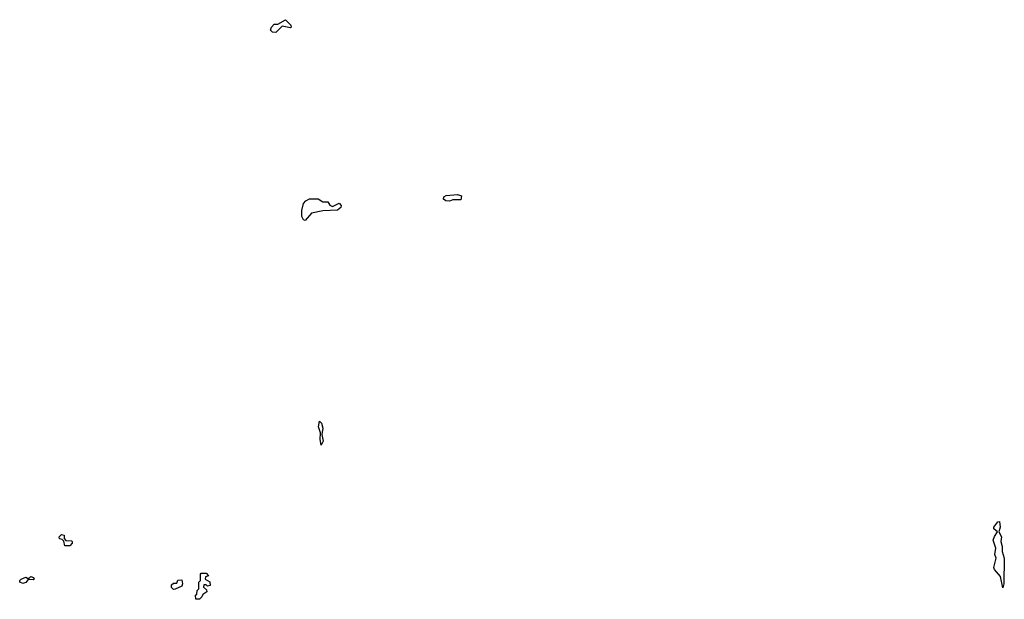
# Model space of a CAD drawing. Extents: x 1980017 to 2252640, y 74400 to 266395.
# Tile 259 of 388: x 2151717 to 2157784, y 179700 to 183270. Entities that reach past the tile are written whole.
import ezdxf

# ---------------------------------------------------------------- set-up
doc = ezdxf.new("R2010")
doc.units = 0

msp = doc.modelspace()

# ---------------------------------------------------------------- linework, layer by layer
at = {"layer": '0CON20XD'}
for points in [[(2153295, 183191.2), (2153275, 183193.8), (2153262.5, 183205), (2153267.5, 183225), (2153285, 183242.5), (2153307.5, 183242.5), (2153355, 183270), (2153387, 183237), (2153390, 183225), (2153385, 183220), (2153335, 183230), (2153295, 183191.2)], [(2153475, 182033.3), (2153465, 182037.5), (2153455, 182057.5), (2153454.6, 182095), (2153465, 182137.5), (2153480, 182155), (2153503, 182167), (2153555, 182167.5), (2153585, 182147.5), (2153615, 182147.5), (2153627, 182127), (2153645, 182120), (2153685, 182140), (2153697.5, 182125), (2153695, 182112.5), (2153675, 182097.5), (2153585, 182092.5), (2153515, 182077.5), (2153475, 182033.3)], [(2154365, 182152.5), (2154343.6, 182153.6), (2154327.5, 182165), (2154330.7, 182179.3), (2154345, 182187.5), (2154415, 182192.5), (2154440, 182185), (2154435, 182160), (2154385, 182160), (2154365, 182152.5)], [(2153575, 180650), (2153567.5, 180685), (2153571.2, 180725), (2153557.5, 180762.5), (2153565, 180796.7), (2153576.2, 180785), (2153584.2, 180755), (2153578.8, 180715), (2153585.8, 180675), (2153575, 180650)], [(2157775, 179770), (2157760.3, 179840.3), (2157723.2, 179883.2), (2157720, 179895), (2157733.9, 179953.9), (2157726, 179975), (2157731.4, 180015), (2157716.2, 180065), (2157723, 180087), (2157742.5, 180115), (2157720, 180135), (2157718.8, 180145), (2157745, 180176.2), (2157755, 180180), (2157759.2, 180145), (2157750, 180115), (2157766.2, 180085), (2157762, 180055), (2157771.4, 180025), (2157770, 179995), (2157784.1, 179954.1), (2157781.2, 179795), (2157775, 179770)], [(2152025, 180030), (2151995, 180030), (2151988.3, 180058.3), (2151978.3, 180068.3), (2151961.7, 180071.7), (2151960, 180085), (2151975, 180100), (2151990, 180095), (2151990, 180075), (2152001.7, 180061.7), (2152035, 180060), (2152040, 180055), (2152040, 180045), (2152025, 180030)], [(2151735, 179798), (2151717.5, 179805), (2151716.7, 179815), (2151726, 179824), (2151755, 179836.7), (2151765, 179830), (2151775, 179830), (2151785, 179840), (2151802.5, 179835), (2151806.7, 179825), (2151800.7, 179819.3), (2151768.3, 179821.7), (2151755, 179803.3), (2151735, 179798)], [(2152825, 179700), (2152801.7, 179701.7), (2152800, 179725), (2152808.3, 179731.7), (2152810, 179755), (2152820, 179765), (2152820, 179805), (2152830, 179815), (2152830, 179855), (2152835, 179860), (2152865, 179860), (2152880, 179845), (2152861.7, 179838.3), (2152860, 179825), (2152888.3, 179808.3), (2152890, 179785), (2152875, 179780), (2152865, 179790), (2152851.7, 179788.3), (2152850, 179775), (2152868.3, 179758.3), (2152870, 179745), (2152845, 179730), (2152840, 179715), (2152825, 179700)], [(2152665, 179760), (2152651.7, 179771.7), (2152651.7, 179788.3), (2152665, 179800), (2152685, 179800), (2152691.7, 179818.3), (2152715, 179820), (2152720, 179795), (2152715, 179780), (2152675, 179762.5), (2152665, 179760)]]:
    msp.add_lwpolyline(points, dxfattribs=at)

doc.saveas('drawing.dxf')
